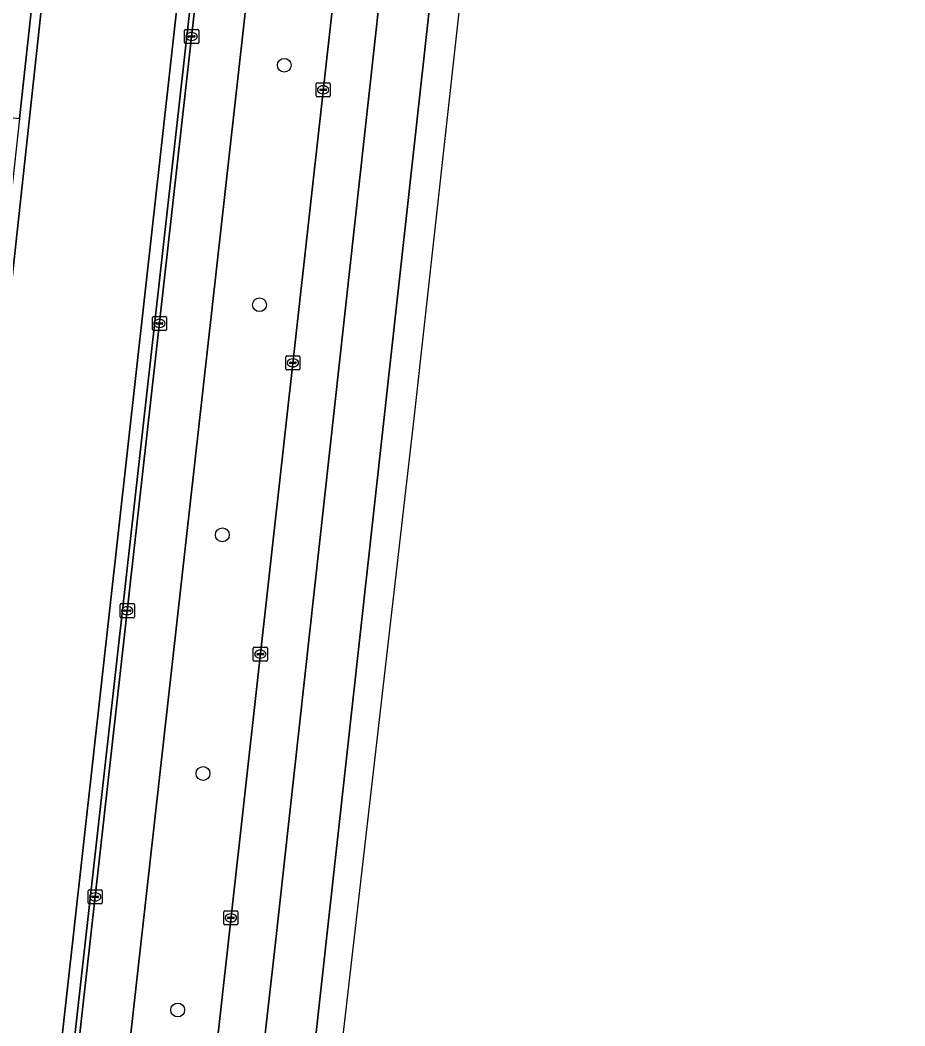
# Model space of a CAD drawing. Extents: x 160732 to 162107, y 387428 to 388479.
# Drawn here: x 162042.6 to 162105.1, y 387778.3 to 387849.3 of the extents above; entities that cross this region are included whole.
import ezdxf

# ---------------------------------------------------------------- set-up
doc = ezdxf.new("R2010")
doc.units = 0
for name, color, linetype in [('IMGEO_Berm_groen', 7, 'Continuous'), ('IMGEO_Boom', 7, 'Continuous'), ('IMGEO_Fietspad_gesloten', 7, 'Continuous'), ('IMGEO_Groenvoorziening', 7, 'Continuous'), ('IMGEO_Hek', 7, 'Continuous'), ('IMGEO_Kolk', 7, 'Continuous'), ('IMGEO_Pand', 7, 'Continuous'), ('IMGEO_Rijbaan_lokaal_open', 7, 'Continuous'), ('IMGEO_Rijbaan_regionaal_gesloten', 7, 'Continuous')]:
    doc.layers.add(name, color=color, linetype=linetype)

msp = doc.modelspace()

# ---------------------------------------------------------------- linework, layer by layer
at = {"layer": 'IMGEO_Berm_groen'}
for points in [[(162050.875, 387735.171), (162052.162, 387742.526), (162053.148, 387750), (162054.628, 387762.661), (162056.62, 387777.936), (162064.81, 387851.443), (162068.913, 387889.499), (162070.182, 387901.271), (162081.158, 388000), (162087.777, 388060.8), (162089.263, 388079.951), (162089.949, 388090.639), (162090.683, 388106.248), (162090.812, 388113.569)], [(162043.09, 387750), (162045.462, 387768.362), (162059.149, 387890.538), (162067.828, 387968.006), (162071.346, 388000), (162081.104, 388088.732)], [(162085.019, 388088.434), (162075.293, 388000), (162071.721, 387967.516), (162063.044, 387890.124), (162049.334, 387767.851), (162047.038, 387750)], [(162078.939, 388086.659), (162076.265, 388053.874), (162063.587, 387938.826), (162058.212, 387890.638), (162045.271, 387774.61), (162041.163, 387745.007), (162038.136, 387726.282), (162034.793, 387707.612), (162031.801, 387692.315), (162031.23, 387689.642), (162028.125, 387675.112), (162018.37, 387632.538), (162017.199, 387625.902)]]:
    msp.add_lwpolyline(points, dxfattribs=at)
msp.add_lwpolyline([(162058.212, 387890.638), (162048.631, 387891.657), (162039.191, 387804.789), (162033.076, 387756.554), (162032.065, 387750), (162030.98, 387742.966), (162022.419, 387695.104), (162031.23, 387689.642), (162031.801, 387692.315), (162034.793, 387707.612), (162038.136, 387726.282), (162041.163, 387745.007), (162045.271, 387774.61)], close=True, dxfattribs=at)
at = {"layer": 'IMGEO_Boom'}
for centre in [(162061.274, 387846.074), (162059.526, 387829.169), (162056.904, 387812.925), (162055.54, 387796.077), (162053.751, 387779.38)]:
    msp.add_circle(centre, 0.489, dxfattribs=at)
at = {"layer": 'IMGEO_Fietspad_gesloten'}
for points in [[(162071.721, 387967.516), (162075.293, 388000), (162085.019, 388088.434), (162081.444, 388088.678), (162071.695, 388000), (162068.172, 387967.955), (162059.49, 387890.502), (162045.79, 387768.293)], [(162047.038, 387750), (162049.334, 387767.851), (162063.044, 387890.124), (162071.721, 387967.516)]]:
    msp.add_lwpolyline(points, dxfattribs=at)
at = {"layer": 'IMGEO_Groenvoorziening'}
msp.add_lwpolyline([(162022.419, 387695.104), (162030.98, 387742.966), (162032.065, 387750), (162033.076, 387756.554), (162039.191, 387804.789), (162048.631, 387891.657), (162047.969, 387891.751), (162046.627, 387879.437), (162045.212, 387866.435), (162043.881, 387854.207), (162042.586, 387842.317), (162041.289, 387830.4), (162039.949, 387818.097), (162038.496, 387804.878), (162036.949, 387792.676), (162035.443, 387780.8), (162033.932, 387768.884), (162032.38, 387756.64), (162030.285, 387743.09), (162028.126, 387731.013), (162026.016, 387719.211), (162023.903, 387707.388), (162021.725, 387695.205)], close=True, dxfattribs=at)
at = {"layer": 'IMGEO_Hek'}
msp.add_lwpolyline([(162058.212, 387890.638), (162045.271, 387774.61), (162041.163, 387745.007), (162038.136, 387726.282), (162034.793, 387707.612), (162031.801, 387692.315), (162031.23, 387689.642)], dxfattribs=at)
at = {"layer": 'IMGEO_Kolk'}
for p, q in [((162054.234, 387847.681), (162054.234, 387848.533)), ((162054.309, 387848.607), (162055.161, 387848.607)), ((162054.722, 387848.387), (162054.747, 387848.387)), ((162055.235, 387848.533), (162055.235, 387847.681)), ((162055.161, 387847.607), (162054.309, 387847.607)), ((162054.493, 387848.101), (162054.493, 387848.113)), ((162054.931, 387848.064), (162054.533, 387848.064)), ((162054.536, 387848.15), (162054.934, 387848.15)), ((162054.745, 387847.827), (162054.72, 387847.827)), ((162054.977, 387848.113), (162054.977, 387848.101)), ((162063.519, 387843.916), (162063.519, 387844.768)), ((162063.594, 387844.842), (162064.446, 387844.842)), ((162064.52, 387844.768), (162064.52, 387843.916)), ((162063.778, 387844.336), (162063.778, 387844.348)), ((162064.216, 387844.299), (162063.818, 387844.299)), ((162063.821, 387844.385), (162064.219, 387844.385)), ((162064.03, 387844.062), (162064.005, 387844.062)), ((162064.007, 387844.622), (162064.032, 387844.622)), ((162064.262, 387844.348), (162064.262, 387844.336)), ((162064.446, 387843.842), (162063.594, 387843.842)), ((162052.038, 387828.348), (162052.89, 387828.348)), ((162051.963, 387827.422), (162051.963, 387828.274)), ((162052.222, 387827.842), (162052.222, 387827.854)), ((162052.66, 387827.805), (162052.262, 387827.805)), ((162052.265, 387827.891), (162052.663, 387827.891)), ((162052.451, 387828.128), (162052.476, 387828.128)), ((162052.706, 387827.854), (162052.706, 387827.842)), ((162052.964, 387828.274), (162052.964, 387827.422)), ((162052.89, 387827.348), (162052.038, 387827.348)), ((162052.474, 387827.568), (162052.449, 387827.568)), ((162061.379, 387824.641), (162061.379, 387825.493)), ((162061.454, 387825.567), (162062.306, 387825.567)), ((162062.38, 387825.493), (162062.38, 387824.641)), ((162061.638, 387825.061), (162061.638, 387825.073)), ((162062.076, 387825.024), (162061.678, 387825.024)), ((162061.681, 387825.11), (162062.079, 387825.11)), ((162061.89, 387824.787), (162061.865, 387824.787)), ((162061.867, 387825.347), (162061.892, 387825.347)), ((162062.122, 387825.073), (162062.122, 387825.061)), ((162062.306, 387824.567), (162061.454, 387824.567)), ((162049.69, 387807.142), (162049.69, 387807.994)), ((162049.765, 387808.068), (162050.617, 387808.068)), ((162050.178, 387807.848), (162050.203, 387807.848)), ((162050.691, 387807.994), (162050.691, 387807.142)), ((162050.617, 387807.068), (162049.765, 387807.068)), ((162049.949, 387807.562), (162049.949, 387807.574)), ((162050.387, 387807.525), (162049.989, 387807.525)), ((162049.992, 387807.611), (162050.39, 387807.611)), ((162050.201, 387807.288), (162050.176, 387807.288)), ((162050.433, 387807.574), (162050.433, 387807.562)), ((162059.086, 387804.075), (162059.086, 387804.927)), ((162059.161, 387805.001), (162060.013, 387805.001)), ((162060.087, 387804.927), (162060.087, 387804.075)), ((162059.345, 387804.495), (162059.345, 387804.507)), ((162059.783, 387804.458), (162059.385, 387804.458)), ((162059.388, 387804.544), (162059.786, 387804.544)), ((162059.597, 387804.221), (162059.572, 387804.221)), ((162059.574, 387804.781), (162059.599, 387804.781)), ((162059.829, 387804.507), (162059.829, 387804.495)), ((162060.013, 387804.001), (162059.161, 387804.001)), ((162047.5, 387787.865), (162048.352, 387787.865)), ((162047.425, 387786.939), (162047.425, 387787.791)), ((162047.684, 387787.359), (162047.684, 387787.371)), ((162048.122, 387787.322), (162047.724, 387787.322)), ((162047.727, 387787.408), (162048.125, 387787.408)), ((162047.913, 387787.645), (162047.938, 387787.645)), ((162048.168, 387787.371), (162048.168, 387787.359)), ((162048.426, 387787.791), (162048.426, 387786.939)), ((162048.352, 387786.865), (162047.5, 387786.865)), ((162047.936, 387787.085), (162047.911, 387787.085)), ((162057.005, 387785.455), (162057.005, 387786.307)), ((162057.08, 387786.381), (162057.932, 387786.381)), ((162057.264, 387785.875), (162057.264, 387785.887)), ((162057.702, 387785.838), (162057.304, 387785.838)), ((162057.307, 387785.924), (162057.705, 387785.924)), ((162057.493, 387786.161), (162057.518, 387786.161)), ((162057.748, 387785.887), (162057.748, 387785.875)), ((162058.006, 387786.307), (162058.006, 387785.455)), ((162057.932, 387785.381), (162057.08, 387785.381)), ((162057.516, 387785.601), (162057.491, 387785.601))]:
    msp.add_line(p, q, dxfattribs=at)
for points in [[(162054.234, 387847.681), (162054.234, 387848.533)], [(162054.309, 387848.607), (162055.161, 387848.607)], [(162055.235, 387848.533), (162055.235, 387847.681)], [(162055.161, 387847.607), (162054.309, 387847.607)], [(162063.519, 387843.916), (162063.519, 387844.768)], [(162063.594, 387844.842), (162064.446, 387844.842)], [(162064.52, 387844.768), (162064.52, 387843.916)], [(162064.446, 387843.842), (162063.594, 387843.842)], [(162052.038, 387828.348), (162052.89, 387828.348)], [(162051.963, 387827.422), (162051.963, 387828.274)], [(162052.964, 387828.274), (162052.964, 387827.422)], [(162052.89, 387827.348), (162052.038, 387827.348)], [(162061.379, 387824.641), (162061.379, 387825.493)], [(162061.454, 387825.567), (162062.306, 387825.567)], [(162062.38, 387825.493), (162062.38, 387824.641)], [(162062.306, 387824.567), (162061.454, 387824.567)], [(162049.69, 387807.142), (162049.69, 387807.994)], [(162049.765, 387808.068), (162050.617, 387808.068)], [(162050.691, 387807.994), (162050.691, 387807.142)], [(162050.617, 387807.068), (162049.765, 387807.068)], [(162059.086, 387804.075), (162059.086, 387804.927)], [(162059.161, 387805.001), (162060.013, 387805.001)], [(162060.087, 387804.927), (162060.087, 387804.075)], [(162060.013, 387804.001), (162059.161, 387804.001)], [(162047.5, 387787.865), (162048.352, 387787.865)], [(162047.425, 387786.939), (162047.425, 387787.791)], [(162048.426, 387787.791), (162048.426, 387786.939)], [(162048.352, 387786.865), (162047.5, 387786.865)], [(162057.005, 387785.455), (162057.005, 387786.307)], [(162057.08, 387786.381), (162057.932, 387786.381)], [(162058.006, 387786.307), (162058.006, 387785.455)], [(162057.932, 387785.381), (162057.08, 387785.381)]]:
    msp.add_lwpolyline(points, dxfattribs=at)
for centre, radius, start, end in [((162054.311, 387848.531), 0.0765, 91.55205, 178.44795), ((162054.311, 387848.531), 0.0765, 91.55205, 178.44795), ((162055.159, 387848.531), 0.0765, 1.55205, 88.44795), ((162055.159, 387848.531), 0.0765, 1.55205, 88.44795), ((162054.311, 387847.683), 0.0765, 181.55205, 268.44795), ((162054.311, 387847.683), 0.0765, 181.55205, 268.44795), ((162054.533, 387848.11), 0.0403, 85.87752, 175.75265), ((162054.53, 387848.1), 0.0366, 178.93798, 274.71019), ((162054.934, 387848.107), 0.043, 264.86636, 352.45326), ((162054.938, 387848.112), 0.0386, 1.73085, 96.63898), ((162055.159, 387847.683), 0.0765, 271.55205, 358.44795), ((162055.159, 387847.683), 0.0765, 271.55205, 358.44795), ((162063.596, 387844.766), 0.0765, 91.55205, 178.44795), ((162063.596, 387844.766), 0.0765, 91.55205, 178.44795), ((162064.444, 387844.766), 0.0765, 1.55205, 88.44795), ((162064.444, 387844.766), 0.0765, 1.55205, 88.44795), ((162063.818, 387844.345), 0.0403, 85.87752, 175.75265), ((162063.815, 387844.335), 0.0366, 178.93798, 274.71019), ((162064.219, 387844.342), 0.043, 264.86636, 352.45326), ((162064.223, 387844.347), 0.0386, 1.73085, 96.63898), ((162063.596, 387843.918), 0.0765, 181.55205, 268.44795), ((162063.596, 387843.918), 0.0765, 181.55205, 268.44795), ((162064.444, 387843.918), 0.0765, 271.55205, 358.44795), ((162064.444, 387843.918), 0.0765, 271.55205, 358.44795), ((162052.04, 387828.272), 0.0765, 91.55205, 178.44795), ((162052.04, 387828.272), 0.0765, 91.55205, 178.44795), ((162052.888, 387828.272), 0.0765, 1.55205, 88.44795), ((162052.888, 387828.272), 0.0765, 1.55205, 88.44795), ((162052.262, 387827.851), 0.0403, 85.87752, 175.75265), ((162052.259, 387827.841), 0.0366, 178.93798, 274.71019), ((162052.663, 387827.848), 0.043, 264.86636, 352.45326), ((162052.667, 387827.853), 0.0386, 1.73085, 96.63898), ((162052.04, 387827.424), 0.0765, 181.55205, 268.44795), ((162052.04, 387827.424), 0.0765, 181.55205, 268.44795), ((162052.888, 387827.424), 0.0765, 271.55205, 358.44795), ((162052.888, 387827.424), 0.0765, 271.55205, 358.44795), ((162061.456, 387825.491), 0.0765, 91.55205, 178.44795), ((162061.456, 387825.491), 0.0765, 91.55205, 178.44795), ((162062.304, 387825.491), 0.0765, 1.55205, 88.44795), ((162062.304, 387825.491), 0.0765, 1.55205, 88.44795), ((162061.678, 387825.07), 0.0403, 85.87752, 175.75265), ((162061.675, 387825.06), 0.0366, 178.93798, 274.71019), ((162062.079, 387825.067), 0.043, 264.86636, 352.45326), ((162062.083, 387825.072), 0.0386, 1.73085, 96.63898), ((162061.456, 387824.643), 0.0765, 181.55205, 268.44795), ((162061.456, 387824.643), 0.0765, 181.55205, 268.44795), ((162062.304, 387824.643), 0.0765, 271.55205, 358.44795), ((162062.304, 387824.643), 0.0765, 271.55205, 358.44795), ((162049.767, 387807.992), 0.0765, 91.55205, 178.44795), ((162049.767, 387807.992), 0.0765, 91.55205, 178.44795), ((162050.615, 387807.992), 0.0765, 1.55205, 88.44795), ((162050.615, 387807.992), 0.0765, 1.55205, 88.44795), ((162049.767, 387807.144), 0.0765, 181.55205, 268.44795), ((162049.767, 387807.144), 0.0765, 181.55205, 268.44795), ((162049.989, 387807.571), 0.0403, 85.87752, 175.75265), ((162049.986, 387807.561), 0.0366, 178.93798, 274.71019), ((162050.39, 387807.568), 0.043, 264.86636, 352.45326), ((162050.394, 387807.573), 0.0386, 1.73085, 96.63898), ((162050.615, 387807.144), 0.0765, 271.55205, 358.44795), ((162050.615, 387807.144), 0.0765, 271.55205, 358.44795), ((162059.163, 387804.925), 0.0765, 91.55205, 178.44795), ((162059.163, 387804.925), 0.0765, 91.55205, 178.44795), ((162060.011, 387804.925), 0.0765, 1.55205, 88.44795), ((162060.011, 387804.925), 0.0765, 1.55205, 88.44795), ((162059.385, 387804.504), 0.0403, 85.87752, 175.75265), ((162059.382, 387804.494), 0.0366, 178.93798, 274.71019), ((162059.786, 387804.501), 0.043, 264.86636, 352.45326), ((162059.79, 387804.506), 0.0386, 1.73085, 96.63898), ((162059.163, 387804.077), 0.0765, 181.55205, 268.44795), ((162059.163, 387804.077), 0.0765, 181.55205, 268.44795), ((162060.011, 387804.077), 0.0765, 271.55205, 358.44795), ((162060.011, 387804.077), 0.0765, 271.55205, 358.44795), ((162047.502, 387787.789), 0.0765, 91.55205, 178.44795), ((162047.502, 387787.789), 0.0765, 91.55205, 178.44795), ((162048.35, 387787.789), 0.0765, 1.55205, 88.44795), ((162048.35, 387787.789), 0.0765, 1.55205, 88.44795), ((162047.724, 387787.368), 0.0403, 85.87752, 175.75265), ((162047.721, 387787.358), 0.0366, 178.93798, 274.71019), ((162048.125, 387787.365), 0.043, 264.86636, 352.45326), ((162048.129, 387787.37), 0.0386, 1.73085, 96.63898), ((162047.502, 387786.941), 0.0765, 181.55205, 268.44795), ((162047.502, 387786.941), 0.0765, 181.55205, 268.44795), ((162048.35, 387786.941), 0.0765, 271.55205, 358.44795), ((162048.35, 387786.941), 0.0765, 271.55205, 358.44795), ((162057.082, 387786.305), 0.0765, 91.55205, 178.44795), ((162057.082, 387786.305), 0.0765, 91.55205, 178.44795), ((162057.304, 387785.884), 0.0403, 85.87752, 175.75265), ((162057.301, 387785.874), 0.0366, 178.93798, 274.71019), ((162057.705, 387785.881), 0.043, 264.86636, 352.45326), ((162057.709, 387785.886), 0.0386, 1.73085, 96.63898), ((162057.93, 387786.305), 0.0765, 1.55205, 88.44795), ((162057.93, 387786.305), 0.0765, 1.55205, 88.44795), ((162057.082, 387785.457), 0.0765, 181.55205, 268.44795), ((162057.082, 387785.457), 0.0765, 181.55205, 268.44795), ((162057.93, 387785.457), 0.0765, 271.55205, 358.44795), ((162057.93, 387785.457), 0.0765, 271.55205, 358.44795)]:
    msp.add_arc(centre, radius, start, end, dxfattribs=at)
for centre, major_axis, ratio, start_param, end_param in [((162054.721, 387848.107), (-0.387, 0.002), 0.722429, 4.712389, 7.853982), ((162054.746, 387848.107), (-0.39, 0.002), 0.717154, 1.570796, 4.712389), ((162064.006, 387844.342), (-0.387, 0.002), 0.722429, 4.712389, 7.853982), ((162064.031, 387844.342), (-0.39, 0.002), 0.717154, 1.570796, 4.712389), ((162052.45, 387827.848), (-0.387, 0.002), 0.722429, 4.712389, 7.853982), ((162052.475, 387827.848), (-0.39, 0.002), 0.717154, 1.570796, 4.712389), ((162061.866, 387825.067), (-0.387, 0.002), 0.722429, 4.712389, 7.853982), ((162061.891, 387825.067), (-0.39, 0.002), 0.717154, 1.570796, 4.712389), ((162050.177, 387807.568), (-0.387, 0.002), 0.722429, 4.712389, 7.853982), ((162050.202, 387807.568), (-0.39, 0.002), 0.717154, 1.570796, 4.712389), ((162059.573, 387804.501), (-0.387, 0.002), 0.722429, 4.712389, 7.853982), ((162059.598, 387804.501), (-0.39, 0.002), 0.717154, 1.570796, 4.712389), ((162047.912, 387787.365), (-0.387, 0.002), 0.722429, 4.712389, 7.853982), ((162047.937, 387787.365), (-0.39, 0.002), 0.717154, 1.570796, 4.712389), ((162057.492, 387785.881), (-0.387, 0.002), 0.722429, 4.712389, 7.853982), ((162057.517, 387785.881), (-0.39, 0.002), 0.717154, 1.570796, 4.712389)]:
    msp.add_ellipse(centre, major_axis=major_axis, ratio=ratio, start_param=start_param, end_param=end_param, dxfattribs=at)
at = {"layer": 'IMGEO_Pand'}
msp.add_lwpolyline([(162043.881, 387854.207), (162037.493, 387854.921), (162037.513, 387855.1), (162034.93, 387855.404), (162034.881, 387855.042), (162035.888, 387851.369), (162037.1, 387851.242), (162036.232, 387843.183), (162036.213, 387843.004), (162042.586, 387842.317)], close=True, dxfattribs=at)
at = {"layer": 'IMGEO_Rijbaan_lokaal_open'}
for points in [[(162068.172, 387967.955), (162071.695, 388000), (162081.444, 388088.678), (162081.104, 388088.732), (162071.346, 388000), (162067.828, 387968.006), (162059.149, 387890.538), (162045.462, 387768.362), (162043.09, 387750)], [(162045.79, 387768.293), (162059.49, 387890.502), (162068.172, 387967.955)]]:
    msp.add_lwpolyline(points, dxfattribs=at)
at = {"layer": 'IMGEO_Rijbaan_regionaal_gesloten'}
msp.add_lwpolyline([(162054.699, 387684.33), (162070.459, 387821.343), (162084.832, 387951.009), (162096.275, 388051.257), (162100.09, 388092.96), (162101.677, 388110.308), (162105.077, 388168.682), (162105.092, 388169.227), (162103.309, 388169.403), (162102.689, 388155.69), (162101.662, 388136.146), (162101.302, 388131.757), (162098.908, 388102.566), (162095.805, 388069.687), (162091.827, 388031.91), (162088.548, 388000.43), (162075.797, 387888.723), (162075.77, 387888.477), (162054.224, 387693.741), (162053.173, 387684.484)], close=True, dxfattribs=at)
for points in [[(162094.51, 388091.794), (162084.57, 388000.08), (162072.246, 387889.145), (162060.58, 387783.509), (162054.384, 387729.019), (162050.39, 387694.019), (162049.426, 387684.861), (162053.173, 387684.484), (162054.224, 387693.741), (162075.77, 387888.477), (162075.797, 387888.723), (162088.548, 388000.43), (162091.827, 388031.91), (162095.805, 388069.687), (162098.908, 388102.566)], [(162089.263, 388079.951), (162087.777, 388060.8), (162081.158, 388000), (162070.182, 387901.271), (162068.913, 387889.499), (162064.81, 387851.443), (162056.62, 387777.936), (162054.628, 387762.661), (162053.148, 387750), (162052.162, 387742.526), (162050.875, 387735.171), (162048.12, 387709.504), (162044.752, 387686.025), (162048.791, 387685.235), (162050.39, 387694.019), (162054.384, 387729.019), (162060.58, 387783.509), (162072.246, 387889.145), (162084.57, 388000.08), (162094.51, 388091.794)]]:
    msp.add_lwpolyline(points, dxfattribs=at)

doc.saveas('drawing.dxf')
